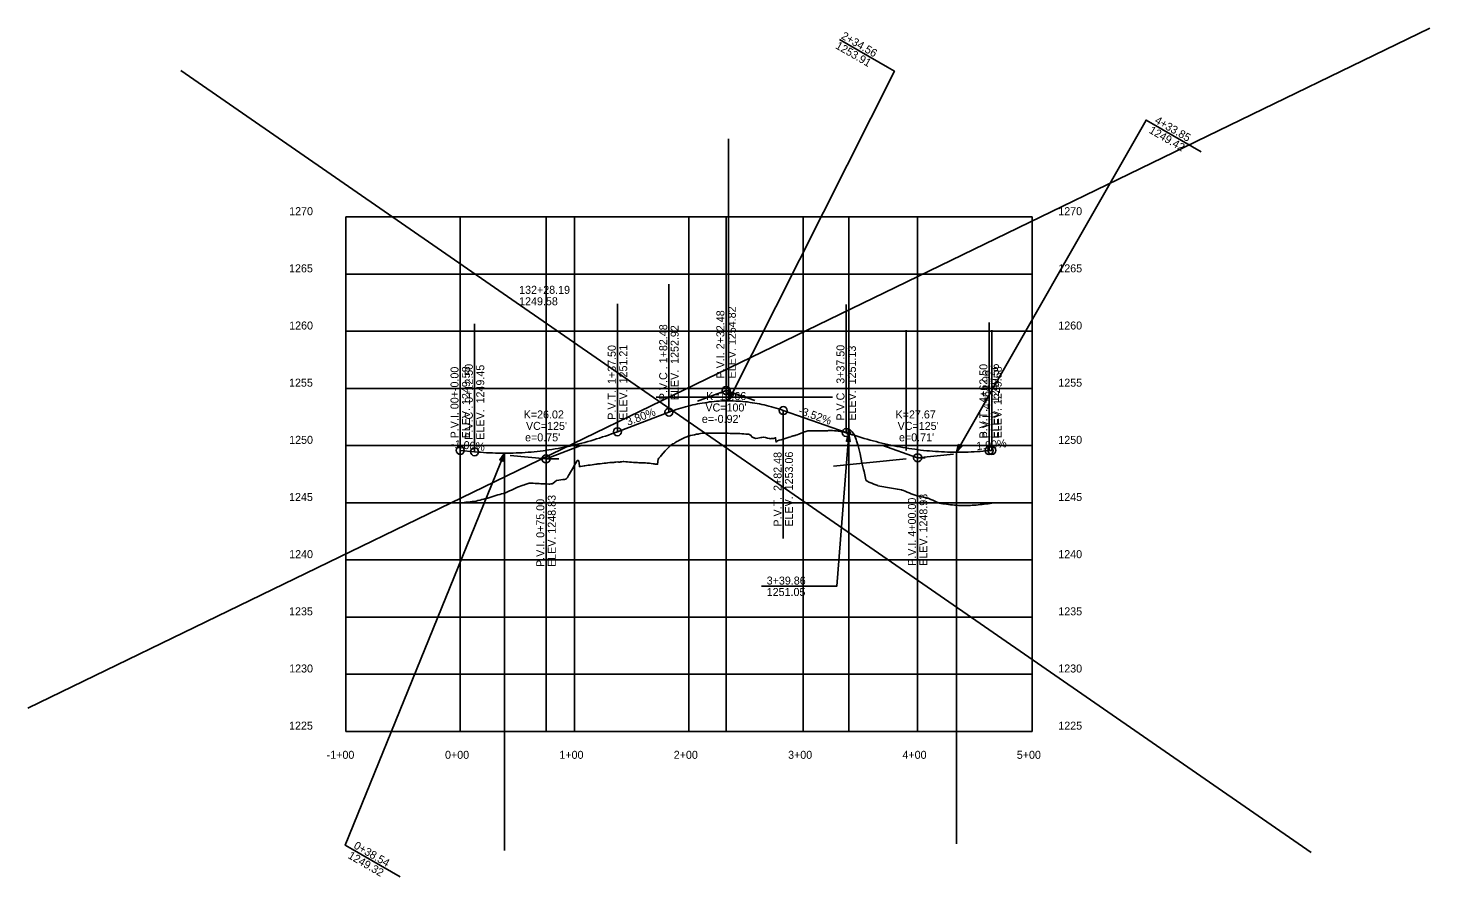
# Model space of a CAD drawing. Extents: x -70 to 701944, y -4 to 666871.
# Drawn here: x 677165 to 678391, y 654330 to 655072 of the extents above; entities that cross this region are included whole.
import ezdxf

# ---------------------------------------------------------------- set-up
doc = ezdxf.new("R2010")
doc.units = 0
for name, color, linetype in [('R_Axis', 7, 'Continuous'), ('R_Axis Annot', 7, 'Continuous'), ('R_Draft', 7, 'Continuous'), ('R_Exist Surface', 7, 'Continuous'), ('R_Grid', 7, 'Continuous'), ('R_No Plot', 7, 'Continuous'), ('R_Vert Alg', 7, 'Continuous'), ('R_Vert Alg Annot', 7, 'Continuous'), ('R_Water', 7, 'Continuous')]:
    doc.layers.add(name, color=color, linetype=linetype)

msp = doc.modelspace()

# ---------------------------------------------------------------- linework, layer by layer
at = {"layer": 'R_Axis'}
for p, q in [((677442.7, 654457), (677442.7, 654907)), ((678042.7, 654457), (678042.7, 654907)), ((677442.7, 654457), (678042.7, 654457))]:
    msp.add_line(p, q, dxfattribs=at)
at = {"layer": 'R_Draft'}
for p, q in [((678390.7, 655072.2), (677164.7, 654477.4)), ((677298.5, 655035), (678286.7, 654351)), ((677617.7, 654457), (677617.7, 654907)), ((677775.2, 654457), (677775.2, 654907)), ((677882.6, 654457), (677882.6, 654907)), ((677542.7, 654702.8), (677542.7, 654807)), ((677932.7, 654702.8), (677932.7, 654807.8)), ((678007.7, 654702.8), (678007.7, 654795.7)), ((677714, 654749.3), (677868.1, 654749.3)), ((677617.7, 654695.3), (677628.9, 654695.3)), ((677932.7, 654695.3), (677869.1, 654688.9)), ((677942.7, 654696.3), (677949.4, 654696.3))]:
    msp.add_line(p, q, dxfattribs=at)
at = {"layer": 'R_Exist Surface'}
msp.add_lwpolyline([(677542.7, 654656.6), (677544.5, 654656.9), (677546.2, 654657.1), (677547.6, 654657.4), (677547.9, 654657.4), (677549.6, 654657.6), (677551.4, 654657.8), (677553.1, 654658), (677554.8, 654658.2), (677556.5, 654658.5), (677556.7, 654658.5), (677558.2, 654658.9), (677560, 654659.3), (677561.7, 654659.7), (677563.4, 654660.2), (677565.1, 654660.6), (677566.8, 654661.1), (677568.6, 654661.7), (677570.3, 654662.2), (677572, 654662.7), (677573.7, 654663.3), (677573.7, 654663.3), (677575.5, 654663.8), (677577.2, 654664.2), (677578.9, 654664.7), (677580.6, 654665.2), (677582, 654665.6), (677582.3, 654665.7), (677584.1, 654666.5), (677585.8, 654667.3), (677587.5, 654668.1), (677589.2, 654668.9), (677591, 654669.8), (677592.1, 654670.3), (677592.7, 654670.5), (677594.4, 654671.1), (677596.1, 654671.7), (677597.8, 654672.3), (677598.8, 654672.7), (677599.6, 654672.9), (677601.3, 654673.5), (677603, 654674.1), (677603.4, 654674.2), (677604.7, 654674.1), (677606.5, 654674), (677608.2, 654673.9), (677609.9, 654673.8), (677611.6, 654673.7), (677613.3, 654673.6), (677615.1, 654673.5), (677616.8, 654673.4), (677618.5, 654673.4), (677620.2, 654673.3), (677620.9, 654673.2), (677622, 654673.4), (677623.2, 654673.6), (677623.7, 654673.9), (677625.4, 654675.2), (677626.9, 654676.3), (677627.1, 654676.3), (677628.8, 654676.6), (677630.6, 654676.9), (677632.3, 654677.2), (677634, 654677.4), (677634.8, 654677.6), (677635.6, 654677.9), (677635.7, 654678.2), (677636.4, 654679.1), (677637.5, 654680.8), (677638.1, 654681.8), (677639.2, 654683.7), (677640.9, 654686.7), (677642.6, 654689.8), (677644.3, 654692.7), (677645, 654693.9), (677646.1, 654693.8), (677646.2, 654693.7), (677646.5, 654693.5), (677646.5, 654693.5), (677646.5, 654693.5), (677646.9, 654689.1), (677646.9, 654688.5), (677647.1, 654688.6), (677647.7, 654688.8), (677647.8, 654688.8), (677649.5, 654689), (677651.2, 654689.2), (677651.8, 654689.3), (677653, 654689.5), (677654.7, 654689.7), (677656.4, 654689.9), (677658.1, 654690.2), (677659.8, 654690.5), (677661.4, 654690.7), (677661.6, 654690.7), (677662.1, 654690.7), (677663.1, 654690.9), (677663.3, 654690.9), (677665, 654691.1), (677666.7, 654691.3), (677668.5, 654691.5), (677670.2, 654691.7), (677671.6, 654691.9), (677671.9, 654691.9), (677673.6, 654692.1), (677674.8, 654692.2), (677675.3, 654692.2), (677675.4, 654692.2), (677677.1, 654692.3), (677678, 654692.4), (677678.8, 654692.5), (677680.5, 654692.7), (677680.5, 654692.7), (677680.6, 654692.7), (677681.5, 654692.6), (677682.2, 654692.6), (677682.9, 654692.7), (677683.9, 654692.8), (677685.2, 654693), (677685.7, 654693), (677687.4, 654692.8), (677689.1, 654692.7), (677690.8, 654692.6), (677692.3, 654692.4), (677692.6, 654692.4), (677694.3, 654692.3), (677695.6, 654692.2), (677696, 654692.2), (677697.7, 654692.1), (677698.9, 654692), (677699.4, 654692), (677701.2, 654692), (677702.9, 654692), (677704.6, 654691.9), (677704.7, 654691.9), (677706.3, 654691.7), (677708.1, 654691.5), (677709.8, 654691.2), (677711.5, 654691), (677712.4, 654690.9), (677713.2, 654690.8), (677713.7, 654690.7), (677713.8, 654690.7), (677714.9, 654690.7), (677715.2, 654690.7), (677715.3, 654690.7), (677715.3, 654690.7), (677715.3, 654690.7), (677715.9, 654695.1), (677715.9, 654695.2), (677716.4, 654696), (677716.7, 654696.3), (677717.7, 654697.5), (677718.4, 654698.3), (677720.1, 654700.3), (677721.8, 654702.3), (677723.6, 654704.2), (677725.3, 654706), (677726, 654706.8), (677727, 654707.4), (677728.7, 654708.4), (677729.7, 654708.9), (677730.4, 654709.3), (677732.2, 654710.4), (677733.6, 654711.2), (677733.9, 654711.3), (677735.6, 654712.2), (677737.3, 654713.1), (677739.1, 654713.9), (677740.8, 654714.7), (677742, 654715.2), (677742.5, 654715.3), (677744.2, 654715.8), (677745.9, 654716.2), (677747.7, 654716.5), (677749.4, 654716.9), (677751.1, 654717.1), (677751.3, 654717.2), (677751.5, 654717.3), (677752.8, 654717.5), (677754.6, 654717.7), (677755.5, 654717.7), (677756.3, 654717.8), (677758, 654717.8), (677759.7, 654717.8), (677761.4, 654717.8), (677763.2, 654717.9), (677764.9, 654717.9), (677764.9, 654717.9), (677765.6, 654717.9), (677766.6, 654717.9), (677768.3, 654717.9), (677770.1, 654717.9), (677771.8, 654717.9), (677773.5, 654717.9), (677774.3, 654717.8), (677775.2, 654717.8), (677776.9, 654717.7), (677778.7, 654717.6), (677780.4, 654717.5), (677780.8, 654717.5), (677782.1, 654717.5), (677783.4, 654717.6), (677783.8, 654717.6), (677785.6, 654717.5), (677787.3, 654717.4), (677789, 654717.3), (677790.7, 654717.2), (677792.4, 654717.1), (677794.2, 654716.9), (677795.1, 654716.9), (677795.9, 654716.5), (677797.1, 654715.9), (677797.4, 654714.7), (677797.6, 654714.6), (677799.3, 654713.8), (677799.6, 654713.7), (677800.9, 654713.2), (677801, 654713.3), (677802.8, 654713.5), (677804.5, 654713.8), (677805.6, 654713.9), (677806.2, 654714), (677807.9, 654714.3), (677808.1, 654714.4), (677809.7, 654714), (677811.4, 654713.6), (677813.1, 654713.1), (677813.9, 654712.9), (677814.3, 654713.1), (677814.8, 654713.2), (677814.9, 654713.2), (677816.5, 654713.2), (677816.5, 654713.2), (677817, 654713.3), (677817.8, 654713.6), (677817.9, 654713.7), (677818.3, 654713.8), (677818.4, 654713.9), (677818.7, 654711.1), (677818.9, 654710.1), (677819, 654710.1), (677819.9, 654711.2), (677820, 654711.2), (677821.7, 654711.6), (677823.4, 654712.1), (677824.2, 654712.3), (677825.2, 654712.6), (677826.9, 654713.2), (677828.6, 654713.7), (677830.3, 654714.3), (677831.8, 654714.7), (677832, 654714.8), (677833.8, 654715.4), (677834.3, 654715.6), (677835.2, 654715.7), (677835.5, 654715.8), (677836.1, 654716.1), (677837.2, 654716.5), (677838.9, 654717.1), (677840.7, 654717.8), (677842.4, 654718.4), (677843.6, 654718.9), (677844.1, 654719), (677845.8, 654719.6), (677846.7, 654719.9), (677847.4, 654719.9), (677847.5, 654719.9), (677848.6, 654719.9), (677849.3, 654719.9), (677849.9, 654720), (677851, 654720), (677851.7, 654720), (677852.7, 654720), (677854.4, 654720), (677856.2, 654720), (677857.9, 654720), (677859.6, 654720), (677861.3, 654720), (677863, 654719.9), (677863.4, 654719.9), (677863.9, 654719.9), (677864.8, 654720.1), (677865.3, 654720.2), (677865.5, 654720.2), (677866.5, 654720.3), (677867.4, 654720.3), (677867.9, 654720.2), (677868.2, 654720.2), (677869.9, 654720), (677871.7, 654719.8), (677873.4, 654719.5), (677875.1, 654719.3), (677876.8, 654719.1), (677877, 654719.1), (677878.5, 654718.6), (677880.3, 654718.1), (677880.3, 654718.1), (677881, 654717.3), (677881.1, 654717.3), (677881.7, 654717.1), (677881.9, 654719.6), (677882, 654720.2), (677882.1, 654721.8), (677882.3, 654722), (677882.4, 654722), (677883.7, 654720.7), (677885.2, 654719.3), (677885.4, 654719), (677887, 654717), (677887.2, 654716.7), (677888.9, 654712.2), (677889.3, 654711.1), (677890.6, 654706.7), (677891.2, 654704.5), (677892.3, 654699.7), (677894, 654691.9), (677895.3, 654686.2), (677895.8, 654684.3), (677897.5, 654677.1), (677897.6, 654676.5), (677899.2, 654675.5), (677899.9, 654675.1), (677900.9, 654674.6), (677902.7, 654674), (677904.4, 654673.3), (677906.1, 654672.6), (677907.8, 654672), (677907.9, 654671.9), (677909.5, 654671.6), (677911.3, 654671.3), (677913, 654671), (677914.7, 654670.6), (677916.4, 654670.3), (677918.1, 654670), (677919.9, 654669.7), (677921.6, 654669.4), (677923.3, 654669.1), (677925, 654668.8), (677926.8, 654668.5), (677928.5, 654668.3), (677929.3, 654668.1), (677930.2, 654667.8), (677931.9, 654667), (677933.6, 654666.3), (677935.4, 654665.6), (677937.1, 654664.9), (677938.8, 654664.2), (677940.5, 654663.6), (677941.9, 654663.1), (677942.3, 654663), (677944, 654662.6), (677945.7, 654662.2), (677947.4, 654661.9), (677949.1, 654661.5), (677950.9, 654661.1), (677952.1, 654660.9), (677952.6, 654660.6), (677954.3, 654659.9), (677956, 654659.1), (677957.8, 654658.3), (677959.5, 654657.6), (677961.2, 654656.9), (677961.9, 654656.6), (677962.9, 654656.4), (677964.6, 654656.1), (677966.4, 654655.9), (677968.1, 654655.6), (677969.8, 654655.4), (677971.5, 654655.2), (677973.3, 654655.1), (677975, 654654.9), (677976.7, 654654.8), (677978.4, 654654.7), (677980.1, 654654.6), (677981.9, 654654.5), (677982, 654654.5), (677983.6, 654654.5), (677985.3, 654654.6), (677987, 654654.6), (677988.8, 654654.7), (677990.5, 654654.8), (677992.2, 654654.9), (677993.9, 654655), (677995.6, 654655.2), (677997.4, 654655.3), (677999.1, 654655.5), (678000.8, 654655.7), (678002.5, 654655.9), (678004.3, 654656.1), (678006, 654656.4), (678007.7, 654656.6)], dxfattribs=at)
at = {"layer": 'R_Grid'}
for p, q in [((677442.7, 654907), (678042.7, 654907)), ((677442.7, 654907), (678042.7, 654907)), ((677542.7, 654457), (677542.7, 654907)), ((677642.7, 654457), (677642.7, 654907)), ((677742.7, 654457), (677742.7, 654907)), ((677842.7, 654457), (677842.7, 654907)), ((677942.7, 654457), (677942.7, 654907)), ((677442.7, 654857), (678042.7, 654857)), ((677442.7, 654807), (678042.7, 654807)), ((677442.7, 654757), (678042.7, 654757)), ((677442.7, 654707), (678042.7, 654707)), ((677442.7, 654657), (678042.7, 654657)), ((677442.7, 654607), (678042.7, 654607)), ((677442.7, 654557), (678042.7, 654557)), ((677442.7, 654507), (678042.7, 654507))]:
    msp.add_line(p, q, dxfattribs=at)
at = {"layer": 'R_No Plot'}
for p, q in [((677874.5, 655062.1), (677916.4, 655037.9)), ((678148.6, 654988.2), (678190.6, 654964)), ((677806.2, 654583.9), (677865, 654583.9)), ((677448.2, 654353.9), (677490.2, 654329.7))]:
    msp.add_line(p, q, dxfattribs=at)
for points in [[(677777.3, 654746.1), (677922.4, 655034.4), (677916.4, 655037.9)], [(677976.6, 654701.2), (678142.5, 654991.7), (678148.6, 654988.2)], [(677882.6, 654717.5), (677872, 654583.9), (677865, 654583.9)], [(677581.3, 654700.3), (677442.1, 654357.4), (677448.2, 654353.9)]]:
    msp.add_lwpolyline(points, dxfattribs=at)
for points in [[(677777.3, 654746.1), (677778.8, 654752.9), (677781.9, 654751.4)], [(677882.6, 654717.5), (677883.8, 654710.6), (677880.4, 654710.8)], [(677976.6, 654701.2), (677978.5, 654707.9), (677981.4, 654706.2)], [(677581.3, 654700.3), (677580.3, 654693.3), (677577.2, 654694.6)]]:
    msp.add_lwpolyline(points, close=True, dxfattribs=at)
at = {"layer": 'R_Vert Alg'}
for p, q in [((677775.2, 654755.2), (677775.2, 654860.2)), ((677725.2, 654736.2), (677725.2, 654848.2)), ((677680.2, 654719.1), (677680.2, 654831.1)), ((677880.2, 654718.3), (677880.2, 654830.3)), ((677542.7, 654702.8), (677542.7, 654814.8)), ((678005.2, 654702.6), (678005.2, 654814.6)), ((677555.2, 654701.6), (677555.2, 654813.6)), ((678007.7, 654702.8), (678007.7, 654807.8)), ((677750.2, 654745.7), (677775.2, 654755.2)), ((677775.2, 654755.2), (677800.2, 654746.4)), ((677680.2, 654719.1), (677725.2, 654736.2)), ((677825.2, 654737.6), (677825.2, 654625.6)), ((677825.2, 654737.6), (677880.2, 654718.3)), ((677617.7, 654695.3), (677649, 654707.2)), ((677911.5, 654707.3), (677942.7, 654696.3)), ((677542.7, 654702.8), (677555.2, 654701.6)), ((677586.5, 654698.4), (677617.7, 654695.3)), ((677617.7, 654695.3), (677617.7, 654590.3)), ((677942.7, 654696.3), (677974, 654699.4)), ((677942.7, 654696.3), (677942.7, 654591.3)), ((678005.2, 654702.6), (678007.7, 654702.8))]:
    msp.add_line(p, q, dxfattribs=at)
for points in [[(677725.2, 654736.2), (677727.3, 654737), (677729.4, 654737.7), (677731.5, 654738.4), (677733.6, 654739.1), (677735.6, 654739.8), (677737.7, 654740.4), (677739.8, 654741), (677741.9, 654741.5), (677744, 654742.1), (677746.1, 654742.5), (677748.1, 654743), (677750.2, 654743.4), (677752.3, 654743.8), (677754.4, 654744.2), (677756.5, 654744.5), (677758.6, 654744.8), (677760.6, 654745.1), (677762.7, 654745.3), (677764.8, 654745.5), (677766.9, 654745.7), (677769, 654745.8), (677771.1, 654746), (677773.1, 654746), (677777.3, 654746.1), (677779.4, 654746.1), (677781.5, 654746), (677783.6, 654745.9), (677785.6, 654745.8), (677787.7, 654745.7), (677789.8, 654745.5), (677791.9, 654745.3), (677794, 654745.1), (677796.1, 654744.8), (677798.1, 654744.5), (677800.2, 654744.1), (677802.3, 654743.8), (677804.4, 654743.4), (677806.5, 654743), (677808.6, 654742.5), (677810.6, 654742), (677812.7, 654741.5), (677814.8, 654740.9), (677816.9, 654740.3), (677819, 654739.7), (677821.1, 654739), (677823.1, 654738.4), (677825.2, 654737.6)], [(677555.2, 654701.6), (677557.8, 654701.3), (677560.4, 654701.1), (677563.1, 654700.9), (677565.7, 654700.7), (677568.3, 654700.6), (677570.9, 654700.5), (677573.5, 654700.4), (677576.1, 654700.3), (677578.7, 654700.3), (677581.3, 654700.3), (677583.9, 654700.3), (677586.5, 654700.3), (677589.1, 654700.4), (677591.7, 654700.5), (677594.3, 654700.6), (677596.9, 654700.7), (677599.5, 654700.9), (677602.1, 654701.1), (677604.7, 654701.3), (677607.3, 654701.6), (677609.9, 654701.8), (677612.5, 654702.1), (677615.1, 654702.5), (677620.3, 654703.2), (677622.9, 654703.6), (677625.6, 654704), (677628.2, 654704.5), (677630.8, 654705), (677633.4, 654705.5), (677636, 654706), (677638.6, 654706.6), (677641.2, 654707.2), (677643.8, 654707.8), (677646.4, 654708.4), (677649, 654709.1), (677651.6, 654709.8), (677654.2, 654710.5), (677656.8, 654711.2), (677659.4, 654712), (677662, 654712.8), (677664.6, 654713.6), (677667.2, 654714.5), (677669.8, 654715.3), (677672.4, 654716.2), (677675, 654717.2), (677677.6, 654718.1), (677680.2, 654719.1)], [(677880.2, 654718.3), (677882.8, 654717.4), (677885.4, 654716.5), (677888.1, 654715.7), (677890.7, 654714.8), (677893.3, 654714), (677895.9, 654713.2), (677898.5, 654712.5), (677901.1, 654711.8), (677903.7, 654711), (677906.3, 654710.4), (677908.9, 654709.7), (677911.5, 654709.1), (677914.1, 654708.5), (677916.7, 654707.9), (677919.3, 654707.3), (677921.9, 654706.8), (677924.5, 654706.3), (677927.1, 654705.8), (677929.7, 654705.3), (677932.3, 654704.9), (677934.9, 654704.5), (677937.5, 654704.1), (677940.1, 654703.7), (677945.3, 654703.1), (677947.9, 654702.8), (677950.6, 654702.5), (677953.2, 654702.3), (677955.8, 654702), (677958.4, 654701.8), (677961, 654701.7), (677963.6, 654701.5), (677966.2, 654701.4), (677968.8, 654701.3), (677971.4, 654701.2), (677974, 654701.2), (677976.6, 654701.2), (677979.2, 654701.2), (677981.8, 654701.2), (677984.4, 654701.3), (677987, 654701.3), (677989.6, 654701.4), (677992.2, 654701.6), (677994.8, 654701.7), (677997.4, 654701.9), (678000, 654702.1), (678002.6, 654702.3), (678005.2, 654702.6)]]:
    msp.add_lwpolyline(points, dxfattribs=at)
for centre in [(677775.2, 654755.2), (677825.2, 654737.6), (677725.2, 654736.2), (677680.2, 654719.1), (677880.2, 654718.3), (677542.7, 654702.8), (677555.2, 654701.6), (678005.2, 654702.6), (678007.7, 654702.8), (677617.7, 654695.3), (677942.7, 654696.3)]:
    msp.add_circle(centre, 3.5, dxfattribs=at)
at = {"layer": 'R_Water'}
for p, q in [((677777.3, 654746.1), (677777.3, 654975.4)), ((677581.3, 654700.3), (677581.3, 654352.8)), ((677976.6, 654701.2), (677976.6, 654358.5))]:
    msp.add_line(p, q, dxfattribs=at)

# ---------------------------------------------------------------- texts
at = {"layer": 'R_Axis Annot'}
for s, p in [('1270', (677393.1, 654908.5)), ('1270', (677393.1, 654908.5)), ('1270', (678065.7, 654908.5)), ('1270', (678065.7, 654908.5)), ('1265', (677393, 654858.5)), ('1265', (678065.7, 654858.5)), ('1260', (677393.1, 654808.5)), ('1260', (678065.7, 654808.5)), ('1255', (677393, 654758.5)), ('1255', (678065.7, 654758.5)), ('1250', (677393.1, 654708.5)), ('1250', (678065.7, 654708.5)), ('1245', (677393, 654658.5)), ('1245', (678065.7, 654658.5)), ('1240', (677393.1, 654608.5)), ('1240', (678065.7, 654608.5)), ('1235', (677393, 654558.5)), ('1235', (678065.7, 654558.5)), ('1230', (677393.1, 654508.5)), ('1230', (678065.7, 654508.5)), ('1225', (677393, 654458.5)), ('1225', (678065.7, 654458.5)), ('-1+00', (677425.9, 654433)), ('0+00', (677529.4, 654433)), ('1+00', (677629.4, 654433)), ('2+00', (677729.4, 654433)), ('3+00', (677829.4, 654433)), ('4+00', (677929.4, 654433)), ('5+00', (678029.4, 654433))]:
    msp.add_text(s, height=7, dxfattribs=at).set_placement(p)
at = {"layer": 'R_No Plot'}
for s, p in [('1253.91', (677870.2, 655054.8)), ('2+34.56', (677875.2, 655063.4)), ('4+33.85', (678149.4, 654989.5)), ('1249.42', (678144.4, 654980.9)), ('1249.32', (677443.9, 654346.5)), ('0+38.54', (677448.9, 654355.2))]:
    msp.add_text(s, height=7, rotation=330, dxfattribs=at).set_placement(p)
for s, p in [('132+28.19', (677594.2, 654839.7)), ('1249.58', (677594.2, 654829.7)), ('3+39.86', (677810.7, 654585.4)), ('1251.05', (677810.7, 654575.4))]:
    msp.add_text(s, height=7, dxfattribs=at).set_placement(p)
at = {"layer": 'R_Vert Alg Annot'}
for s, rotation, p in [('ELEV. 1254.82', 90, (677783.7, 654765.7)), ('P.V.I. 2+32.48', 90, (677773.7, 654765.7)), ('P.V.C . 1+82.48', 90, (677723.7, 654746.7)), ('ELEV.  1252.92', 90, (677733.7, 654746.7)), ('P.V.T.  1+37.50', 90, (677678.7, 654729.6)), ('ELEV.  1251.21', 90, (677688.7, 654729.6)), ('P.V.C . 3+37.50', 90, (677878.7, 654728.8)), ('ELEV.  1251.13', 90, (677888.7, 654728.8)), ('P.V.C . 0+12.50', 90, (677553.7, 654712.1)), ('P.V.T.  4+62.50', 90, (678003.7, 654713.1)), ('ELEV.  1249.56', 90, (678013.7, 654713.1)), ('P.V.I. 00+-0.00', 90, (677541.2, 654713.3)), ('ELEV. 1249.58', 90, (677551.2, 654713.3)), ('ELEV.  1249.45', 90, (677563.7, 654712.1)), ('P.V.I. 4+64.96', 90, (678006.2, 654713.3)), ('ELEV. 1249.58', 90, (678016.2, 654713.3)), ('3.80%', 20.8308, (677689.4, 654724.2)), ('-3.52%', 340.6228, (677837.9, 654734.8)), ('-1.00%', 354.2894, (677534.4, 654705.2)), ('1.00%', 5.7141, (677994.4, 654703)), ('P.V.T.  2+82.48', 90, (677823.7, 654636.1)), ('ELEV.  1253.06', 90, (677833.7, 654636.1)), ('P.V.I. 0+75.00', 90, (677616.2, 654600.8)), ('ELEV. 1248.83', 90, (677626.2, 654600.8)), ('P.V.I. 4+00.00', 90, (677941.2, 654601.8)), ('ELEV. 1248.93', 90, (677951.2, 654601.8))]:
    msp.add_text(s, height=7, rotation=rotation, dxfattribs=at).set_placement(p)
for s, p in [('K=13.66', (677757.7, 654746.8)), ("VC=100'", (677757.1, 654736.8)), ('K=26.02', (677598.2, 654730.7)), ("e=-0.92'", (677754, 654726.8)), ('K=27.67', (677923.4, 654730.7)), ("e=0.75'", (677599.4, 654710.7)), ("VC=125'", (677600.2, 654720.7)), ("VC=125'", (677925.2, 654720.7)), ("e=0.71'", (677926.4, 654710.7))]:
    msp.add_text(s, height=7, dxfattribs=at).set_placement(p)

doc.saveas('drawing.dxf')
